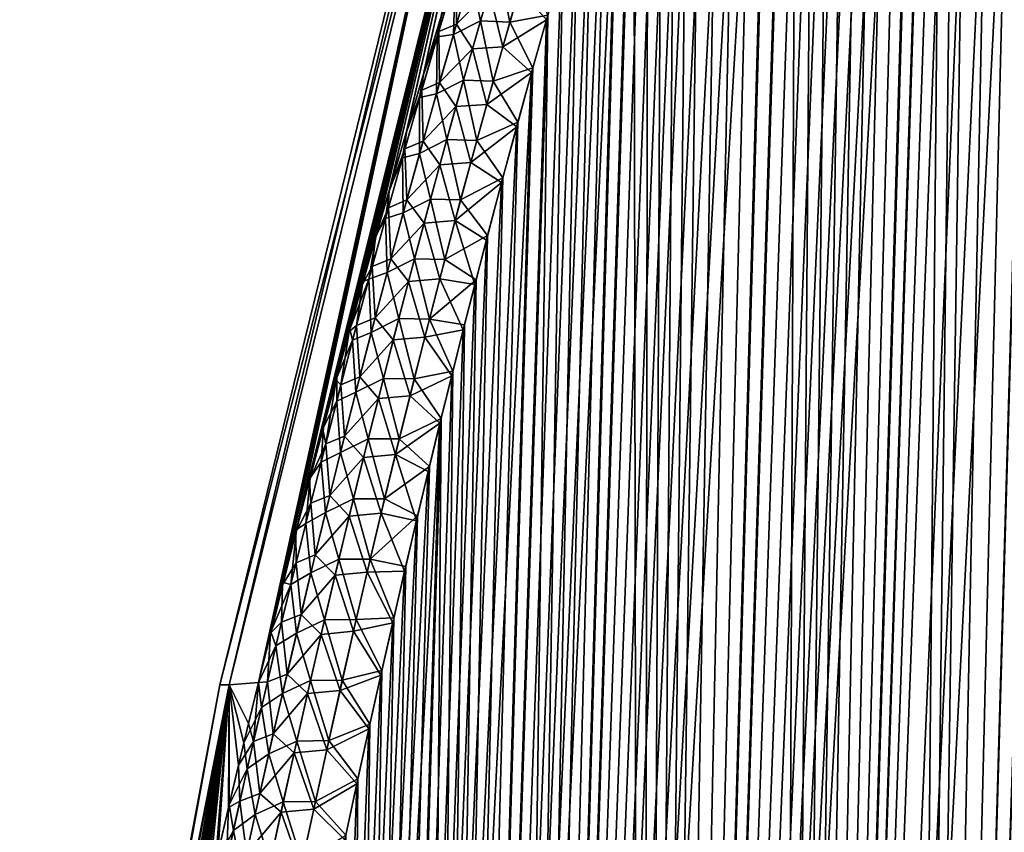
# Model space of a CAD drawing. Header units: metres. Extents: x -109 to 109, y -505 to 40.
# Tile 234 of 331: x 52.97 to 59.31, y -80.83 to -75.61. Entities that reach past the tile are written whole.
import ezdxf

# ---------------------------------------------------------------- set-up
doc = ezdxf.new("R2010")
doc.units = ezdxf.units.M
doc.layers.add('solid_K244224000C74', color=7, linetype='CONTINUOUS')

msp = doc.modelspace()

# ---------------------------------------------------------------- linework, layer by layer
at = {"layer": 'solid_K244224000C74'}
for points in [[(58.619736, -102.819321, -9.522743), (60.018959, -68.180748, -9.500344), (60.143055, -68.193947, -9.719368)], [(58.619736, -102.819321, -9.522743), (59.890728, -68.197083, -9.283277), (60.018959, -68.180748, -9.500344)], [(58.619736, -102.819321, -9.522743), (60.143055, -68.193947, -9.719368), (60.265053, -68.23732, -9.944122)], [(58.619736, -102.819321, -9.522743), (59.756123, -68.243668, -9.064617), (59.890728, -68.197083, -9.283277)], [(59.312313, -102.819366, -10.722225), (58.619736, -102.819321, -9.522743), (60.265053, -68.23732, -9.944122)], [(58.619736, -102.819321, -9.522743), (59.612644, -68.323792, -8.841026), (59.756123, -68.243668, -9.064617)], [(58.619946, -102.819336, 9.523075), (59.76144, -68.241394, 9.073096), (59.617813, -68.320358, 8.84892)], [(58.619946, -102.819336, 9.523075), (59.312447, -102.819359, 10.722473), (59.76144, -68.241394, 9.073096)], [(57.838432, -102.718796, -8.376284), (59.457928, -68.442955, -8.609971), (59.612644, -68.323792, -8.841026)], [(58.619736, -102.819321, -9.522743), (57.838432, -102.718796, -8.376284), (59.612644, -68.323792, -8.841026)], [(58.619946, -102.819336, 9.523075), (59.617813, -68.320358, 8.84892), (59.463596, -68.437996, 8.618258)], [(57.838432, -102.718796, -8.376284), (59.291389, -68.605797, -8.371897), (59.457928, -68.442955, -8.609971)], [(58.619946, -102.819336, 9.523075), (59.463596, -68.437996, 8.618258), (59.297844, -68.598885, 8.380928)], [(57.838432, -102.718796, -8.376284), (59.11314, -68.816261, -8.128226), (59.291389, -68.605797, -8.371897)], [(58.619946, -102.819336, 9.523075), (59.297844, -68.598885, 8.380928), (59.120228, -68.807144, 8.137704)], [(57.838432, -102.718796, -8.376284), (59.020046, -68.940262, -8.005233), (59.11314, -68.816261, -8.128226)], [(58.619946, -102.819336, 9.523075), (59.120228, -68.807144, 8.137704), (59.027279, -68.930305, 8.01469)], [(57.838432, -102.718796, -8.376284), (58.924355, -69.076996, -7.881667), (59.020046, -68.940262, -8.005233)], [(58.619946, -102.819336, 9.523075), (59.027279, -68.930305, 8.01469), (58.931675, -69.066254, 7.891024)], [(57.838432, -102.718796, -8.376284), (58.826347, -69.227135, -7.75803), (58.924355, -69.076996, -7.881667)], [(57.838631, -102.718834, 8.376556), (58.931675, -69.066254, 7.891024), (58.833794, -69.215469, 7.767331)], [(57.838631, -102.718834, 8.376556), (58.619946, -102.819336, 9.523075), (58.931675, -69.066254, 7.891024)], [(56.968903, -102.51619, -7.285695), (58.725903, -69.390419, -7.634208), (58.826347, -69.227135, -7.75803)], [(57.838432, -102.718796, -8.376284), (56.968903, -102.51619, -7.285695), (58.826347, -69.227135, -7.75803)], [(57.838631, -102.718834, 8.376556), (58.833794, -69.215469, 7.767331), (58.733505, -69.377724, 7.643482)], [(56.968903, -102.51619, -7.285695), (58.623173, -69.567383, -7.510493), (58.725903, -69.390419, -7.634208)], [(57.838631, -102.718834, 8.376556), (58.733505, -69.377724, 7.643482), (58.630928, -69.553642, 7.519729)], [(57.838631, -102.718834, 8.376556), (58.630928, -69.553642, 7.519729), (58.526138, -69.743515, 7.396248)], [(56.968903, -102.51619, -7.285695), (58.518253, -69.758247, -7.387075), (58.623173, -69.567383, -7.510493)], [(57.838631, -102.718834, 8.376556), (58.526138, -69.743515, 7.396248), (58.419086, -69.947258, 7.273009)], [(56.968903, -102.51619, -7.285695), (58.411087, -69.962967, -7.263917), (58.518253, -69.758247, -7.387075)], [(56.968903, -102.51619, -7.285695), (58.301769, -70.182274, -7.141235), (58.411087, -69.962967, -7.263917)], [(57.838631, -102.718834, 8.376556), (58.419086, -69.947258, 7.273009), (58.309875, -70.165627, 7.150231)], [(56.968903, -102.51619, -7.285695), (58.190296, -70.41597, -7.019042), (58.301769, -70.182274, -7.141235)], [(57.838631, -102.718834, 8.376556), (58.309875, -70.165627, 7.150231), (58.19849, -70.398438, 7.027929)], [(56.968903, -102.51619, -7.285695), (58.076664, -70.664543, -6.897407), (58.190296, -70.41597, -7.019042)], [(57.838631, -102.718834, 8.376556), (58.19849, -70.398438, 7.027929), (58.084938, -70.646133, 6.906168)], [(56.968903, -102.51619, -7.285695), (57.960922, -70.928665, -6.776448), (58.076664, -70.664543, -6.897407)], [(57.838631, -102.718834, 8.376556), (58.084938, -70.646133, 6.906168), (57.969257, -70.90937, 6.785068)], [(56.968903, -102.51619, -7.285695), (57.84304, -71.208015, -6.656155), (57.960922, -70.928665, -6.776448)], [(56.969036, -102.516228, 7.285848), (57.969257, -70.90937, 6.785068), (57.851421, -71.187828, 6.664617)], [(56.969036, -102.516228, 7.285848), (57.838631, -102.718834, 8.376556), (57.969257, -70.90937, 6.785068)], [(56.011192, -102.20826, -6.254889), (57.72303, -71.503578, -6.53662), (57.84304, -71.208015, -6.656155)], [(56.968903, -102.51619, -7.285695), (56.011192, -102.20826, -6.254889), (57.84304, -71.208015, -6.656155)], [(56.969036, -102.516228, 7.285848), (57.851421, -71.187828, 6.664617), (57.731449, -71.482506, 6.544915)], [(56.011192, -102.20826, -6.254889), (57.600891, -71.815559, -6.417885), (57.72303, -71.503578, -6.53662)], [(56.969036, -102.516228, 7.285848), (57.731449, -71.482506, 6.544915), (57.609341, -71.793617, 6.426009)], [(56.011192, -102.20826, -6.254889), (57.476616, -72.144058, -6.299978), (57.600891, -71.815559, -6.417885)], [(56.969036, -102.516228, 7.285848), (57.609341, -71.793617, 6.426009), (57.485092, -72.121246, 6.307924)], [(56.011192, -102.20826, -6.254889), (57.35022, -72.490303, -6.183001), (57.476616, -72.144058, -6.299978)], [(56.969036, -102.516228, 7.285848), (57.485092, -72.121246, 6.307924), (57.358707, -72.46666, 6.190765)], [(56.969036, -102.516228, 7.285848), (57.358707, -72.46666, 6.190765), (57.273266, -72.706558, 6.113168)], [(56.011192, -102.20826, -6.254889), (57.264771, -72.730751, -6.105526), (57.35022, -72.490303, -6.183001)], [(56.011192, -102.20826, -6.254889), (57.178375, -72.979095, -6.028484), (57.264771, -72.730751, -6.105526)], [(56.969036, -102.516228, 7.285848), (57.273266, -72.706558, 6.113168), (57.186874, -72.954361, 6.036001)], [(56.011192, -102.20826, -6.254889), (57.091045, -73.235809, -5.951913), (57.178375, -72.979095, -6.028484)], [(56.969036, -102.516228, 7.285848), (57.186874, -72.954361, 6.036001), (57.099541, -73.210548, 5.959302)], [(55.990112, -73.114449, -1.647851), (54.318378, -79.883408, -1.653345), (54.256847, -79.883408)], [(55.990112, -73.114449, -1.647851), (54.256847, -79.883408), (55.924019, -73.114449)], [(54.318382, -79.883408, 1.653362), (55.924019, -73.114449), (54.256847, -79.883408)], [(55.990112, -73.114449, -1.647851), (54.50539, -79.868813, -3.294547), (54.318378, -79.883408, -1.653345)], [(54.318382, -79.883408, 1.653362), (55.990116, -73.114449, 1.6479), (55.924019, -73.114449)], [(54.318382, -79.883408, 1.653362), (54.505413, -79.868721, 3.294563), (55.990116, -73.114449, 1.6479)], [(56.187958, -73.114449, -3.285115), (54.583313, -79.55204, -3.347155), (54.50539, -79.868813, -3.294547)], [(55.990112, -73.114449, -1.647851), (56.187958, -73.114449, -3.285115), (54.50539, -79.868813, -3.294547)], [(54.505413, -79.868721, 3.294563), (54.585346, -79.543861, 3.348536), (55.990116, -73.114449, 1.6479)], [(56.187958, -73.114449, -3.285115), (54.661083, -79.241089, -3.400379), (54.583313, -79.55204, -3.347155)], [(54.585346, -79.543861, 3.348536), (54.665112, -79.225121, 3.403158), (55.990116, -73.114449, 1.6479)], [(56.187958, -73.114449, -3.285115), (54.74749, -78.901451, -3.460288), (54.661083, -79.241089, -3.400379)], [(54.665112, -79.225121, 3.403158), (54.751602, -78.885437, 3.46317), (55.990116, -73.114449, 1.6479)], [(56.187958, -73.114449, -3.285115), (54.833725, -78.568398, -3.520834), (54.74749, -78.901451, -3.460288)], [(54.751602, -78.885437, 3.46317), (56.187977, -73.114449, 3.285214), (55.990116, -73.114449, 1.6479)], [(54.751602, -78.885437, 3.46317), (54.837925, -78.552345, 3.523819), (56.187977, -73.114449, 3.285214)], [(56.187958, -73.114449, -3.285115), (54.919628, -78.242531, -3.582153), (54.833725, -78.568398, -3.520834)], [(54.837925, -78.552345, 3.523819), (54.923908, -78.22644, 3.585243), (56.187977, -73.114449, 3.285214)], [(56.187958, -73.114449, -3.285115), (55.00515, -77.923828, -3.644242), (54.919628, -78.242531, -3.582153)], [(54.923908, -78.22644, 3.585243), (55.009514, -77.907715, 3.647438), (56.187977, -73.114449, 3.285214)], [(56.187958, -73.114449, -3.285115), (55.090309, -77.611969, -3.707031), (55.00515, -77.923828, -3.644242)], [(55.009514, -77.907715, 3.647438), (55.094753, -77.595848, 3.710334), (56.187977, -73.114449, 3.285214)], [(56.187958, -73.114449, -3.285115), (55.175125, -77.306648, -3.770451), (55.090309, -77.611969, -3.707031)], [(55.094753, -77.595848, 3.710334), (55.179646, -77.29052, 3.77386), (56.187977, -73.114449, 3.285214)], [(56.187958, -73.114449, -3.285115), (55.259617, -77.007538, -3.834431), (55.175125, -77.306648, -3.770451)], [(55.179646, -77.29052, 3.77386), (55.264214, -76.991417, 3.837947), (56.187977, -73.114449, 3.285214)], [(56.187958, -73.114449, -3.285115), (55.3438, -76.714401, -3.898923), (55.259617, -77.007538, -3.834431)], [(55.264214, -76.991417, 3.837947), (55.348469, -76.698296, 3.902545), (56.187977, -73.114449, 3.285214)], [(56.187958, -73.114449, -3.285115), (55.45533, -76.333664, -3.985934), (55.3438, -76.714401, -3.898923)], [(55.348469, -76.698296, 3.902545), (55.460094, -76.317596, 3.989698), (56.187977, -73.114449, 3.285214)], [(56.187958, -73.114449, -3.285115), (55.56601, -75.964241, -4.074049), (55.45533, -76.333664, -3.985934)], [(55.460094, -76.317596, 3.989698), (55.570866, -75.948235, 4.077955), (56.187977, -73.114449, 3.285214)], [(56.187958, -73.114449, -3.285115), (55.675884, -75.605515, -4.163102), (55.56601, -75.964241, -4.074049)], [(55.570866, -75.948235, 4.077955), (55.680824, -75.589577, 4.16715), (56.187977, -73.114449, 3.285214)], [(56.011192, -102.20826, -6.254889), (57.002785, -73.501213, -5.875841), (57.091045, -73.235809, -5.951913)], [(56.969036, -102.516228, 7.285848), (57.099541, -73.210548, 5.959302), (57.011272, -73.475449, 5.883099)], [(56.969036, -102.516228, 7.285848), (57.011272, -73.475449, 5.883099), (56.922058, -73.748535, 5.80736)], [(56.011192, -102.20826, -6.254889), (56.913582, -73.774803, -5.800235), (57.002785, -73.501213, -5.875841)], [(56.011192, -102.20826, -6.254889), (56.823448, -74.056953, -5.725134), (56.913582, -73.774803, -5.800235)], [(56.011257, -102.208282, 6.254954), (56.922058, -73.748535, 5.80736), (56.831905, -74.030197, 5.732124)], [(56.011257, -102.208282, 6.254954), (56.969036, -102.516228, 7.285848), (56.922058, -73.748535, 5.80736)], [(55.499153, -102.013214, -5.76339), (56.732403, -74.348221, -5.650591), (56.823448, -74.056953, -5.725134)], [(56.011192, -102.20826, -6.254889), (55.499153, -102.013214, -5.76339), (56.823448, -74.056953, -5.725134)], [(56.011257, -102.208282, 6.254954), (56.831905, -74.030197, 5.732124), (56.740837, -74.320992, 5.657441)], [(55.499153, -102.013214, -5.76339), (56.640465, -74.648949, -5.576636), (56.732403, -74.348221, -5.650591)], [(56.011257, -102.208282, 6.254954), (56.740837, -74.320992, 5.657441), (56.648865, -74.621262, 5.583342)], [(56.011257, -102.208282, 6.254954), (56.648865, -74.621262, 5.583342), (56.555958, -74.93042, 5.509779)], [(55.499153, -102.013214, -5.76339), (56.5476, -74.958549, -5.503222), (56.640465, -74.648949, -5.576636)], [(56.011257, -102.208282, 6.254954), (56.555958, -74.93042, 5.509779), (56.462151, -75.24894, 5.436807)], [(55.499153, -102.013214, -5.76339), (56.453838, -75.277489, -5.430403), (56.5476, -74.958549, -5.503222)], [(55.89167, -75.258858, -4.610921), (55.780487, -75.634026, -4.534839), (55.779087, -75.306801, -4.285525)], [(55.89167, -75.258858, -4.610921), (55.990288, -75.420845, -4.876848), (55.780487, -75.634026, -4.534839)], [(55.93409, -75.612991, 4.837088), (56.045513, -75.233154, 4.916013), (55.872719, -75.321968, 4.597705)], [(56.123508, -75.622589, 5.110327), (56.045513, -75.233154, 4.916013), (55.93409, -75.612991, 4.837088)], [(56.011257, -102.208282, 6.254954), (56.462151, -75.24894, 5.436807), (56.367477, -75.577469, 5.364494)], [(56.123508, -75.622589, 5.110327), (56.233208, -75.244568, 5.190862), (56.045513, -75.233154, 4.916013)], [(56.123508, -75.622589, 5.110327), (56.367477, -75.577469, 5.364494), (56.233208, -75.244568, 5.190862)], [(55.499153, -102.013214, -5.76339), (56.359222, -75.606422, -5.358247), (56.453838, -75.277489, -5.430403)], [(55.779087, -75.306801, -4.285525), (55.666584, -75.682663, -4.210938), (55.675884, -75.605515, -4.163102)], [(55.780487, -75.634026, -4.534839), (55.666584, -75.682663, -4.210938), (55.779087, -75.306801, -4.285525)], [(55.760479, -75.702187, 4.52116), (55.872719, -75.321968, 4.597705), (55.772243, -75.329437, 4.280934)], [(55.93409, -75.612991, 4.837088), (55.872719, -75.321968, 4.597705), (55.760479, -75.702187, 4.52116)], [(56.185318, -75.409309, -5.155612), (56.453838, -75.277489, -5.430403), (56.359222, -75.606422, -5.358247)], [(55.656441, -75.716934, 4.204254), (55.772243, -75.329437, 4.280934), (55.680824, -75.589577, 4.16715)], [(55.760479, -75.702187, 4.52116), (55.772243, -75.329437, 4.280934), (55.656441, -75.716934, 4.204254)], [(55.780487, -75.634026, -4.534839), (55.990288, -75.420845, -4.876848), (55.882492, -75.792534, -4.801265)], [(56.078949, -75.779556, -5.078209), (55.882492, -75.792534, -4.801265), (55.990288, -75.420845, -4.876848)], [(56.185318, -75.409309, -5.155612), (56.078949, -75.779556, -5.078209), (55.990288, -75.420845, -4.876848)], [(56.185318, -75.409309, -5.155612), (56.359222, -75.606422, -5.358247), (56.078949, -75.779556, -5.078209)], [(55.499195, -102.013229, 5.763428), (56.367477, -75.577469, 5.364494), (56.271961, -75.916359, 5.292876)], [(55.499195, -102.013229, 5.763428), (56.011257, -102.208282, 6.254954), (56.367477, -75.577469, 5.364494)], [(56.123508, -75.622589, 5.110327), (56.271961, -75.916359, 5.292876), (56.367477, -75.577469, 5.364494)], [(55.499153, -102.013214, -5.76339), (56.263767, -75.945686, -5.286789), (56.359222, -75.606422, -5.358247)], [(55.666584, -75.682663, -4.210938), (55.56601, -75.964241, -4.074049), (55.675884, -75.605515, -4.163102)], [(55.656441, -75.716934, 4.204254), (55.680824, -75.589577, 4.16715), (55.570866, -75.948235, 4.077955)], [(55.780487, -75.634026, -4.534839), (55.671524, -76.010185, -4.461785), (55.666584, -75.682663, -4.210938)], [(55.780487, -75.634026, -4.534839), (55.882492, -75.792534, -4.801265), (55.671524, -76.010185, -4.461785)], [(55.824879, -75.994019, 4.761311), (55.93409, -75.612991, 4.837088), (55.760479, -75.702187, 4.52116)], [(56.015945, -76.001968, 5.032966), (55.93409, -75.612991, 4.837088), (55.824879, -75.994019, 4.761311)], [(56.015945, -76.001968, 5.032966), (56.123508, -75.622589, 5.110327), (55.93409, -75.612991, 4.837088)], [(56.015945, -76.001968, 5.032966), (56.271961, -75.916359, 5.292876), (56.123508, -75.622589, 5.110327)], [(56.078949, -75.779556, -5.078209), (56.359222, -75.606422, -5.358247), (56.263767, -75.945686, -5.286789)], [(55.666584, -75.682663, -4.210938), (55.556339, -76.059372, -4.139328), (55.56601, -75.964241, -4.074049)], [(55.671524, -76.010185, -4.461785), (55.556339, -76.059372, -4.139328), (55.666584, -75.682663, -4.210938)], [(55.650494, -76.083405, 4.447686), (55.760479, -75.702187, 4.52116), (55.656441, -75.716934, 4.204254)], [(55.824879, -75.994019, 4.761311), (55.760479, -75.702187, 4.52116), (55.650494, -76.083405, 4.447686)], [(55.543034, -76.105324, 4.130729), (55.656441, -75.716934, 4.204254), (55.570866, -75.948235, 4.077955)], [(55.650494, -76.083405, 4.447686), (55.656441, -75.716934, 4.204254), (55.543034, -76.105324, 4.130729)], [(55.671524, -76.010185, -4.461785), (55.882492, -75.792534, -4.801265), (55.776779, -76.165314, -4.728618)], [(55.974606, -76.15107, -5.003786), (55.776779, -76.165314, -4.728618), (55.882492, -75.792534, -4.801265)], [(56.078949, -75.779556, -5.078209), (55.974606, -76.15107, -5.003786), (55.882492, -75.792534, -4.801265)], [(56.078949, -75.779556, -5.078209), (56.263767, -75.945686, -5.286789), (55.974606, -76.15107, -5.003786)], [(54.965187, -101.790199, -5.28903), (56.167431, -76.294632, -5.215962), (56.263767, -75.945686, -5.286789)], [(55.499153, -102.013214, -5.76339), (54.965187, -101.790199, -5.28903), (56.263767, -75.945686, -5.286789)], [(55.543034, -76.105324, 4.130729), (55.570866, -75.948235, 4.077955), (55.460094, -76.317596, 3.989698)], [(55.499195, -102.013229, 5.763428), (56.271961, -75.916359, 5.292876), (56.175556, -76.264938, 5.221884)], [(55.974606, -76.15107, -5.003786), (56.263767, -75.945686, -5.286789), (56.167431, -76.294632, -5.215962)], [(56.015945, -76.001968, 5.032966), (56.175556, -76.264938, 5.221884), (56.271961, -75.916359, 5.292876)], [(55.556339, -76.059372, -4.139328), (55.45533, -76.333664, -3.985934), (55.56601, -75.964241, -4.074049)], [(55.671524, -76.010185, -4.461785), (55.56469, -76.387276, -4.391588), (55.556339, -76.059372, -4.139328)], [(55.671524, -76.010185, -4.461785), (55.776779, -76.165314, -4.728618), (55.56469, -76.387276, -4.391588)], [(55.717812, -76.376152, 4.688529), (55.824879, -75.994019, 4.761311), (55.650494, -76.083405, 4.447686)], [(55.910454, -76.382607, 4.958619), (55.824879, -75.994019, 4.761311), (55.717812, -76.376152, 4.688529)], [(55.910454, -76.382607, 4.958619), (56.015945, -76.001968, 5.032966), (55.824879, -75.994019, 4.761311)], [(55.910454, -76.382607, 4.958619), (56.175556, -76.264938, 5.221884), (56.015945, -76.001968, 5.032966)], [(55.556339, -76.059372, -4.139328), (55.448273, -76.436882, -4.070537), (55.45533, -76.333664, -3.985934)], [(55.56469, -76.387276, -4.391588), (55.448273, -76.436882, -4.070537), (55.556339, -76.059372, -4.139328)], [(55.542694, -76.465569, 4.377132), (55.650494, -76.083405, 4.447686), (55.543034, -76.105324, 4.130729)], [(55.717812, -76.376152, 4.688529), (55.650494, -76.083405, 4.447686), (55.542694, -76.465569, 4.377132)], [(55.431946, -76.494568, 4.060198), (55.543034, -76.105324, 4.130729), (55.460094, -76.317596, 3.989698)], [(55.542694, -76.465569, 4.377132), (55.543034, -76.105324, 4.130729), (55.431946, -76.494568, 4.060198)], [(55.974606, -76.15107, -5.003786), (55.872211, -76.52375, -4.932177), (55.776779, -76.165314, -4.728618)], [(55.974606, -76.15107, -5.003786), (56.167431, -76.294632, -5.215962), (55.872211, -76.52375, -4.932177)], [(55.56469, -76.387276, -4.391588), (55.776779, -76.165314, -4.728618), (55.67308, -76.539108, -4.65875)], [(55.872211, -76.52375, -4.932177), (55.67308, -76.539108, -4.65875), (55.776779, -76.165314, -4.728618)], [(55.499195, -102.013229, 5.763428), (56.175556, -76.264938, 5.221884), (56.078312, -76.623795, 5.151593)], [(55.910454, -76.382607, 4.958619), (56.078312, -76.623795, 5.151593), (56.175556, -76.264938, 5.221884)], [(54.965187, -101.790199, -5.28903), (56.070271, -76.653824, -5.145841), (56.167431, -76.294632, -5.215962)], [(55.448273, -76.436882, -4.070537), (55.3438, -76.714401, -3.898923), (55.45533, -76.333664, -3.985934)], [(55.431946, -76.494568, 4.060198), (55.460094, -76.317596, 3.989698), (55.348469, -76.698296, 3.902545)], [(55.872211, -76.52375, -4.932177), (56.167431, -76.294632, -5.215962), (56.070271, -76.653824, -5.145841)], [(55.56469, -76.387276, -4.391588), (55.459923, -76.765236, -4.324114), (55.448273, -76.436882, -4.070537)], [(55.56469, -76.387276, -4.391588), (55.67308, -76.539108, -4.65875), (55.459923, -76.765236, -4.324114)], [(55.612831, -76.759323, 4.618595), (55.717812, -76.376152, 4.688529), (55.542694, -76.465569, 4.377132)], [(55.806973, -76.764435, 4.887144), (55.717812, -76.376152, 4.688529), (55.612831, -76.759323, 4.618595)], [(55.806973, -76.764435, 4.887144), (55.910454, -76.382607, 4.958619), (55.717812, -76.376152, 4.688529)], [(55.806973, -76.764435, 4.887144), (56.078312, -76.623795, 5.151593), (55.910454, -76.382607, 4.958619)], [(55.448273, -76.436882, -4.070537), (55.342323, -76.815147, -4.004433), (55.3438, -76.714401, -3.898923)], [(55.459923, -76.765236, -4.324114), (55.342323, -76.815147, -4.004433), (55.448273, -76.436882, -4.070537)], [(55.437008, -76.848625, 4.30935), (55.542694, -76.465569, 4.377132), (55.431946, -76.494568, 4.060198)], [(55.612831, -76.759323, 4.618595), (55.542694, -76.465569, 4.377132), (55.437008, -76.848625, 4.30935)], [(55.323097, -76.884605, 3.992501), (55.431946, -76.494568, 4.060198), (55.348469, -76.698296, 3.902545)], [(55.437008, -76.848625, 4.30935), (55.431946, -76.494568, 4.060198), (55.323097, -76.884605, 3.992501)], [(55.872211, -76.52375, -4.932177), (55.771713, -76.897537, -4.863255), (55.67308, -76.539108, -4.65875)], [(55.872211, -76.52375, -4.932177), (56.070271, -76.653824, -5.145841), (55.771713, -76.897537, -4.863255)], [(55.459923, -76.765236, -4.324114), (55.67308, -76.539108, -4.65875), (55.571339, -76.913872, -4.591535)], [(55.771713, -76.897537, -4.863255), (55.571339, -76.913872, -4.591535), (55.67308, -76.539108, -4.65875)], [(54.965187, -101.790199, -5.28903), (55.97234, -77.02401, -5.076514), (56.070271, -76.653824, -5.145841)], [(55.499195, -102.013229, 5.763428), (56.078312, -76.623795, 5.151593), (55.980293, -76.993675, 5.082095)], [(55.771713, -76.897537, -4.863255), (56.070271, -76.653824, -5.145841), (55.97234, -77.02401, -5.076514)], [(55.806973, -76.764435, 4.887144), (55.980293, -76.993675, 5.082095), (56.078312, -76.623795, 5.151593)], [(55.342323, -76.815147, -4.004433), (55.259617, -77.007538, -3.834431), (55.3438, -76.714401, -3.898923)], [(55.323097, -76.884605, 3.992501), (55.348469, -76.698296, 3.902545), (55.264214, -76.991417, 3.837947)], [(55.459923, -76.765236, -4.324114), (55.35717, -77.14402, -4.259234), (55.342323, -76.815147, -4.004433)], [(55.459923, -76.765236, -4.324114), (55.571339, -76.913872, -4.591535), (55.35717, -77.14402, -4.259234)], [(55.509865, -77.143471, 4.551363), (55.612831, -76.759323, 4.618595), (55.437008, -76.848625, 4.30935)], [(55.705444, -77.147362, 4.818399), (55.612831, -76.759323, 4.618595), (55.509865, -77.143471, 4.551363)], [(55.705444, -77.147362, 4.818399), (55.806973, -76.764435, 4.887144), (55.612831, -76.759323, 4.618595)], [(55.705444, -77.147362, 4.818399), (55.980293, -76.993675, 5.082095), (55.806973, -76.764435, 4.887144)], [(55.342323, -76.815147, -4.004433), (55.238422, -77.194138, -3.940886), (55.259617, -77.007538, -3.834431)], [(55.35717, -77.14402, -4.259234), (55.238422, -77.194138, -3.940886), (55.342323, -76.815147, -4.004433)], [(55.333366, -77.232513, 4.244193), (55.437008, -76.848625, 4.30935), (55.323097, -76.884605, 3.992501)], [(55.509865, -77.143471, 4.551363), (55.437008, -76.848625, 4.30935), (55.333366, -77.232513, 4.244193)], [(55.216404, -77.275398, 3.927482), (55.323097, -76.884605, 3.992501), (55.264214, -76.991417, 3.837947)], [(55.333366, -77.232513, 4.244193), (55.323097, -76.884605, 3.992501), (55.216404, -77.275398, 3.927482)], [(55.771713, -76.897537, -4.863255), (55.673065, -77.272346, -4.7969), (55.571339, -76.913872, -4.591535)], [(55.771713, -76.897537, -4.863255), (55.898422, -77.309166, -5.025076), (55.673065, -77.272346, -4.7969)], [(55.771713, -76.897537, -4.863255), (55.97234, -77.02401, -5.076514), (55.898422, -77.309166, -5.025076)], [(55.35717, -77.14402, -4.259234), (55.571339, -76.913872, -4.591535), (55.4715, -77.289536, -4.526851)], [(55.673065, -77.272346, -4.7969), (55.4715, -77.289536, -4.526851), (55.571339, -76.913872, -4.591535)], [(54.965187, -101.790199, -5.28903), (55.898422, -77.309166, -5.025076), (55.97234, -77.02401, -5.076514)], [(55.238422, -77.194138, -3.940886), (55.175125, -77.306648, -3.770451), (55.259617, -77.007538, -3.834431)], [(55.216404, -77.275398, 3.927482), (55.264214, -76.991417, 3.837947), (55.179646, -77.29052, 3.77386)], [(55.499195, -102.013229, 5.763428), (55.980293, -76.993675, 5.082095), (55.9063, -77.278625, 5.030526)], [(55.705444, -77.147362, 4.818399), (55.9063, -77.278625, 5.030526), (55.980293, -76.993675, 5.082095)], [(55.35717, -77.14402, -4.259234), (55.256367, -77.523575, -4.196821), (55.238422, -77.194138, -3.940886)], [(55.35717, -77.14402, -4.259234), (55.4715, -77.289536, -4.526851), (55.256367, -77.523575, -4.196821)], [(55.408848, -77.528519, 4.486689), (55.509865, -77.143471, 4.551363), (55.333366, -77.232513, 4.244193)], [(55.605812, -77.531319, 4.752244), (55.509865, -77.143471, 4.551363), (55.408848, -77.528519, 4.486689)], [(55.605812, -77.531319, 4.752244), (55.705444, -77.147362, 4.818399), (55.509865, -77.143471, 4.551363)], [(55.605812, -77.531319, 4.752244), (55.9063, -77.278625, 5.030526), (55.705444, -77.147362, 4.818399)], [(55.238422, -77.194138, -3.940886), (55.136509, -77.573792, -3.879763), (55.175125, -77.306648, -3.770451)], [(55.256367, -77.523575, -4.196821), (55.136509, -77.573792, -3.879763), (55.238422, -77.194138, -3.940886)], [(55.216404, -77.275398, 3.927482), (55.179646, -77.29052, 3.77386), (55.094753, -77.595848, 3.710334)], [(55.111801, -77.666893, 3.865002), (55.216404, -77.275398, 3.927482), (55.094753, -77.595848, 3.710334)], [(55.231705, -77.61718, 4.181522), (55.216404, -77.275398, 3.927482), (55.111801, -77.666893, 3.865002)], [(55.231705, -77.61718, 4.181522), (55.333366, -77.232513, 4.244193), (55.216404, -77.275398, 3.927482)], [(55.408848, -77.528519, 4.486689), (55.333366, -77.232513, 4.244193), (55.231705, -77.61718, 4.181522)], [(55.256367, -77.523575, -4.196821), (55.4715, -77.289536, -4.526851), (55.373508, -77.666046, -4.464575)], [(55.576221, -77.648132, -4.732992), (55.373508, -77.666046, -4.464575), (55.4715, -77.289536, -4.526851)], [(55.673065, -77.272346, -4.7969), (55.576221, -77.648132, -4.732992), (55.4715, -77.289536, -4.526851)], [(55.499195, -102.013229, 5.763428), (55.9063, -77.278625, 5.030526), (55.831844, -77.569496, 4.979365)], [(55.673065, -77.272346, -4.7969), (55.824043, -77.600235, -4.974047), (55.576221, -77.648132, -4.732992)], [(55.605812, -77.531319, 4.752244), (55.831844, -77.569496, 4.979365), (55.9063, -77.278625, 5.030526)], [(55.673065, -77.272346, -4.7969), (55.898422, -77.309166, -5.025076), (55.824043, -77.600235, -4.974047)], [(54.965187, -101.790199, -5.28903), (55.824043, -77.600235, -4.974047), (55.898422, -77.309166, -5.025076)], [(55.136509, -77.573792, -3.879763), (55.090309, -77.611969, -3.707031), (55.175125, -77.306648, -3.770451)], [(55.256367, -77.523575, -4.196821), (55.157455, -77.90387, -4.136748), (55.136509, -77.573792, -3.879763)], [(55.256367, -77.523575, -4.196821), (55.373508, -77.666046, -4.464575), (55.157455, -77.90387, -4.136748)], [(55.309734, -77.914413, 4.424456), (55.408848, -77.528519, 4.486689), (55.231705, -77.61718, 4.181522)], [(55.508018, -77.916237, 4.688553), (55.408848, -77.528519, 4.486689), (55.309734, -77.914413, 4.424456)], [(55.508018, -77.916237, 4.688553), (55.605812, -77.531319, 4.752244), (55.408848, -77.528519, 4.486689)], [(55.508018, -77.916237, 4.688553), (55.75695, -77.866501, 4.928641), (55.605812, -77.531319, 4.752244)], [(55.605812, -77.531319, 4.752244), (55.75695, -77.866501, 4.928641), (55.831844, -77.569496, 4.979365)], [(54.965187, -101.790199, -5.28903), (55.749233, -77.897423, -4.923458), (55.824043, -77.600235, -4.974047)], [(55.111801, -77.666893, 3.865002), (55.094753, -77.595848, 3.710334), (55.009514, -77.907715, 3.647438)], [(55.136509, -77.573792, -3.879763), (55.036526, -77.954094, -3.820944), (55.090309, -77.611969, -3.707031)], [(55.157455, -77.90387, -4.136748), (55.036526, -77.954094, -3.820944), (55.136509, -77.573792, -3.879763)], [(55.499195, -102.013229, 5.763428), (55.831844, -77.569496, 4.979365), (55.75695, -77.866501, 4.928641)], [(55.576221, -77.648132, -4.732992), (55.824043, -77.600235, -4.974047), (55.749233, -77.897423, -4.923458)], [(55.036526, -77.954094, -3.820944), (55.00515, -77.923828, -3.644242), (55.090309, -77.611969, -3.707031)], [(55.009239, -78.059059, 3.804955), (55.111801, -77.666893, 3.865002), (55.009514, -77.907715, 3.647438)], [(55.131973, -78.002586, 4.121233), (55.111801, -77.666893, 3.865002), (55.009239, -78.059059, 3.804955)], [(55.131973, -78.002586, 4.121233), (55.231705, -77.61718, 4.181522), (55.111801, -77.666893, 3.865002)], [(55.309734, -77.914413, 4.424456), (55.231705, -77.61718, 4.181522), (55.131973, -78.002586, 4.121233)], [(55.157455, -77.90387, -4.136748), (55.373508, -77.666046, -4.464575), (55.277317, -78.043358, -4.404588)], [(55.481125, -78.024811, -4.671412), (55.277317, -78.043358, -4.404588), (55.373508, -77.666046, -4.464575)], [(55.576221, -77.648132, -4.732992), (55.481125, -78.024811, -4.671412), (55.373508, -77.666046, -4.464575)], [(55.576221, -77.648132, -4.732992), (55.749233, -77.897423, -4.923458), (55.481125, -78.024811, -4.671412)], [(54.938419, -78.334991, -3.764333), (54.919628, -78.242531, -3.582153), (55.00515, -77.923828, -3.644242)], [(55.009239, -78.059059, 3.804955), (55.009514, -77.907715, 3.647438), (54.923908, -78.22644, 3.585243)], [(55.036526, -77.954094, -3.820944), (54.938419, -78.334991, -3.764333), (55.00515, -77.923828, -3.644242)], [(54.965187, -101.790199, -5.28903), (55.674034, -78.20108, -4.873359), (55.749233, -77.897423, -4.923458)], [(55.157455, -77.90387, -4.136748), (55.060383, -78.284843, -4.078913), (55.036526, -77.954094, -3.820944)], [(55.157455, -77.90387, -4.136748), (55.277317, -78.043358, -4.404588), (55.060383, -78.284843, -4.078913)], [(55.212475, -78.301117, 4.364563), (55.309734, -77.914413, 4.424456), (55.131973, -78.002586, 4.121233)], [(55.412033, -78.302055, 4.62723), (55.309734, -77.914413, 4.424456), (55.212475, -78.301117, 4.364563)], [(55.412033, -78.302055, 4.62723), (55.508018, -77.916237, 4.688553), (55.309734, -77.914413, 4.424456)], [(55.412033, -78.302055, 4.62723), (55.681664, -78.169998, 4.878407), (55.508018, -77.916237, 4.688553)], [(55.481125, -78.024811, -4.671412), (55.749233, -77.897423, -4.923458), (55.674034, -78.20108, -4.873359)], [(55.499195, -102.013229, 5.763428), (55.75695, -77.866501, 4.928641), (55.681664, -78.169998, 4.878407)], [(55.508018, -77.916237, 4.688553), (55.681664, -78.169998, 4.878407), (55.75695, -77.866501, 4.928641)], [(55.060383, -78.284843, -4.078913), (54.938419, -78.334991, -3.764333), (55.036526, -77.954094, -3.820944)], [(55.034126, -78.388695, 4.063225), (55.131973, -78.002586, 4.121233), (55.009239, -78.059059, 3.804955)], [(55.212475, -78.301117, 4.364563), (55.131973, -78.002586, 4.121233), (55.034126, -78.388695, 4.063225)], [(55.060383, -78.284843, -4.078913), (55.277317, -78.043358, -4.404588), (55.182877, -78.421417, -4.346796)], [(55.387737, -78.402336, -4.612059), (55.182877, -78.421417, -4.346796), (55.277317, -78.043358, -4.404588)], [(55.481125, -78.024811, -4.671412), (55.387737, -78.402336, -4.612059), (55.277317, -78.043358, -4.404588)], [(55.481125, -78.024811, -4.671412), (55.674034, -78.20108, -4.873359), (55.387737, -78.402336, -4.612059)], [(54.908669, -78.451866, 3.747234), (55.009239, -78.059059, 3.804955), (54.923908, -78.22644, 3.585243)], [(55.034126, -78.388695, 4.063225), (55.009239, -78.059059, 3.804955), (54.908669, -78.451866, 3.747234)], [(54.965214, -101.790215, 5.289052), (55.681664, -78.169998, 4.878407), (55.606026, -78.480354, 4.828711)], [(54.965214, -101.790215, 5.289052), (55.499195, -102.013229, 5.763428), (55.681664, -78.169998, 4.878407)], [(55.412033, -78.302055, 4.62723), (55.606026, -78.480354, 4.828711), (55.681664, -78.169998, 4.878407)], [(54.409, -101.537849, -4.832366), (55.598488, -78.511574, -4.8238), (55.674034, -78.20108, -4.873359)], [(54.965187, -101.790199, -5.28903), (54.409, -101.537849, -4.832366), (55.674034, -78.20108, -4.873359)], [(54.938419, -78.334991, -3.764333), (54.833725, -78.568398, -3.520834), (54.919628, -78.242531, -3.582153)], [(54.908669, -78.451866, 3.747234), (54.923908, -78.22644, 3.585243), (54.837925, -78.552345, 3.523819)], [(55.387737, -78.402336, -4.612059), (55.674034, -78.20108, -4.873359), (55.598488, -78.511574, -4.8238)], [(55.060383, -78.284843, -4.078913), (54.965118, -78.666481, -4.023229), (54.938419, -78.334991, -3.764333)], [(55.060383, -78.284843, -4.078913), (55.182877, -78.421417, -4.346796), (54.965118, -78.666481, -4.023229)], [(55.117035, -78.688591, 4.306915), (55.212475, -78.301117, 4.364563), (55.034126, -78.388695, 4.063225)], [(55.317814, -78.688736, 4.568177), (55.212475, -78.301117, 4.364563), (55.117035, -78.688591, 4.306915)], [(55.317814, -78.688736, 4.568177), (55.412033, -78.302055, 4.62723), (55.212475, -78.301117, 4.364563)], [(55.317814, -78.688736, 4.568177), (55.606026, -78.480354, 4.828711), (55.412033, -78.302055, 4.62723)], [(54.938419, -78.334991, -3.764333), (54.842152, -78.716476, -3.709841), (54.833725, -78.568398, -3.520834)], [(54.965118, -78.666481, -4.023229), (54.842152, -78.716476, -3.709841), (54.938419, -78.334991, -3.764333)], [(54.938122, -78.775467, 4.007401), (55.034126, -78.388695, 4.063225), (54.908669, -78.451866, 3.747234)], [(55.117035, -78.688591, 4.306915), (55.034126, -78.388695, 4.063225), (54.938122, -78.775467, 4.007401)], [(54.965118, -78.666481, -4.023229), (55.182877, -78.421417, -4.346796), (55.09016, -78.800186, -4.291114)], [(55.296032, -78.78067, -4.55485), (55.09016, -78.800186, -4.291114), (55.182877, -78.421417, -4.346796)], [(55.387737, -78.402336, -4.612059), (55.296032, -78.78067, -4.55485), (55.182877, -78.421417, -4.346796)], [(55.387737, -78.402336, -4.612059), (55.522636, -78.829239, -4.774825), (55.296032, -78.78067, -4.55485)], [(55.387737, -78.402336, -4.612059), (55.598488, -78.511574, -4.8238), (55.522636, -78.829239, -4.774825)], [(54.81004, -78.845284, 3.691735), (54.908669, -78.451866, 3.747234), (54.837925, -78.552345, 3.523819)], [(54.938122, -78.775467, 4.007401), (54.908669, -78.451866, 3.747234), (54.81004, -78.845284, 3.691735)], [(54.965214, -101.790215, 5.289052), (55.606026, -78.480354, 4.828711), (55.530075, -78.797905, 4.779597)], [(55.317814, -78.688736, 4.568177), (55.530075, -78.797905, 4.779597), (55.606026, -78.480354, 4.828711)], [(54.409, -101.537849, -4.832366), (55.522636, -78.829239, -4.774825), (55.598488, -78.511574, -4.8238)], [(54.81004, -78.845284, 3.691735), (54.837925, -78.552345, 3.523819), (54.751602, -78.885437, 3.46317)], [(54.842152, -78.716476, -3.709841), (54.74749, -78.901451, -3.460288), (54.833725, -78.568398, -3.520834)], [(54.965118, -78.666481, -4.023229), (54.87162, -79.048737, -3.969607), (54.842152, -78.716476, -3.709841)], [(54.965118, -78.666481, -4.023229), (55.09016, -78.800186, -4.291114), (54.87162, -79.048737, -3.969607)], [(54.842152, -78.716476, -3.709841), (54.747681, -79.098518, -3.65738), (54.74749, -78.901451, -3.460288)], [(54.87162, -79.048737, -3.969607), (54.747681, -79.098518, -3.65738), (54.842152, -78.716476, -3.709841)], [(55.023369, -79.076775, 4.251412), (55.117035, -78.688591, 4.306915), (54.938122, -78.775467, 4.007401)], [(55.225319, -79.076218, 4.511299), (55.117035, -78.688591, 4.306915), (55.023369, -79.076775, 4.251412)], [(55.225319, -79.076218, 4.511299), (55.317814, -78.688736, 4.568177), (55.117035, -78.688591, 4.306915)], [(55.225319, -79.076218, 4.511299), (55.530075, -78.797905, 4.779597), (55.317814, -78.688736, 4.568177)], [(54.843914, -79.162872, 3.953662), (54.938122, -78.775467, 4.007401), (54.81004, -78.845284, 3.691735)], [(55.023369, -79.076775, 4.251412), (54.938122, -78.775467, 4.007401), (54.843914, -79.162872, 3.953662)], [(54.87162, -79.048737, -3.969607), (55.09016, -78.800186, -4.291114), (54.999126, -79.179642, -4.237458)], [(54.965214, -101.790215, 5.289052), (55.530075, -78.797905, 4.779597), (55.453747, -79.122101, 4.730983)], [(55.205967, -79.159767, -4.499701), (54.999126, -79.179642, -4.237458), (55.09016, -78.800186, -4.291114)], [(55.296032, -78.78067, -4.55485), (55.205967, -79.159767, -4.499701), (55.09016, -78.800186, -4.291114)], [(55.296032, -78.78067, -4.55485), (55.446411, -79.153534, -4.72635), (55.205967, -79.159767, -4.499701)], [(55.225319, -79.076218, 4.511299), (55.453747, -79.122101, 4.730983), (55.530075, -78.797905, 4.779597)], [(55.296032, -78.78067, -4.55485), (55.522636, -78.829239, -4.774825), (55.446411, -79.153534, -4.72635)], [(54.409, -101.537849, -4.832366), (55.446411, -79.153534, -4.72635), (55.522636, -78.829239, -4.774825)], [(54.713295, -79.239273, 3.638352), (54.81004, -78.845284, 3.691735), (54.751602, -78.885437, 3.46317)], [(54.843914, -79.162872, 3.953662), (54.81004, -78.845284, 3.691735), (54.713295, -79.239273, 3.638352)], [(54.747681, -79.098518, -3.65738), (54.661083, -79.241089, -3.400379), (54.74749, -78.901451, -3.460288)], [(54.713295, -79.239273, 3.638352), (54.751602, -78.885437, 3.46317), (54.665112, -79.225121, 3.403158)], [(54.87162, -79.048737, -3.969607), (54.779842, -79.431595, -3.917962), (54.747681, -79.098518, -3.65738)], [(54.87162, -79.048737, -3.969607), (54.999126, -79.179642, -4.237458), (54.779842, -79.431595, -3.917962)], [(54.747681, -79.098518, -3.65738), (54.654968, -79.481079, -3.606862), (54.661083, -79.241089, -3.400379)], [(54.779842, -79.431595, -3.917962), (54.654968, -79.481079, -3.606862), (54.747681, -79.098518, -3.65738)], [(54.931435, -79.465645, 4.197958), (55.023369, -79.076775, 4.251412), (54.843914, -79.162872, 3.953662)], [(55.134514, -79.464462, 4.456499), (55.023369, -79.076775, 4.251412), (54.931435, -79.465645, 4.197958)], [(54.965214, -101.790215, 5.289052), (55.453747, -79.122101, 4.730983), (55.377041, -79.452934, 4.682872)], [(55.134514, -79.464462, 4.456499), (55.225319, -79.076218, 4.511299), (55.023369, -79.076775, 4.251412)], [(55.134514, -79.464462, 4.456499), (55.377041, -79.452934, 4.682872), (55.225319, -79.076218, 4.511299)], [(55.225319, -79.076218, 4.511299), (55.377041, -79.452934, 4.682872), (55.453747, -79.122101, 4.730983)], [(54.409, -101.537849, -4.832366), (55.369816, -79.484444, -4.67838), (55.446411, -79.153534, -4.72635)], [(54.751457, -79.550865, 3.901915), (54.843914, -79.162872, 3.953662), (54.713295, -79.239273, 3.638352)], [(54.931435, -79.465645, 4.197958), (54.843914, -79.162872, 3.953662), (54.751457, -79.550865, 3.901915)], [(54.779842, -79.431595, -3.917962), (54.999126, -79.179642, -4.237458), (54.909744, -79.559738, -4.185745)], [(55.117516, -79.539581, -4.446531), (54.909744, -79.559738, -4.185745), (54.999126, -79.179642, -4.237458)], [(55.205967, -79.159767, -4.499701), (55.117516, -79.539581, -4.446531), (54.999126, -79.179642, -4.237458)], [(55.205967, -79.159767, -4.499701), (55.369816, -79.484444, -4.67838), (55.117516, -79.539581, -4.446531)], [(55.205967, -79.159767, -4.499701), (55.446411, -79.153534, -4.72635), (55.369816, -79.484444, -4.67838)], [(54.654968, -79.481079, -3.606862), (54.583313, -79.55204, -3.347155), (54.661083, -79.241089, -3.400379)], [(54.713295, -79.239273, 3.638352), (54.665112, -79.225121, 3.403158), (54.585346, -79.543861, 3.348536)], [(54.618401, -79.633812, 3.586997), (54.713295, -79.239273, 3.638352), (54.585346, -79.543861, 3.348536)], [(54.751457, -79.550865, 3.901915), (54.713295, -79.239273, 3.638352), (54.618401, -79.633812, 3.586997)], [(54.779842, -79.431595, -3.917962), (54.689758, -79.81501, -3.868207), (54.654968, -79.481079, -3.606862)], [(54.779842, -79.431595, -3.917962), (54.909744, -79.559738, -4.185745), (54.689758, -79.81501, -3.868207)], [(54.409, -101.537849, -4.832366), (55.292915, -79.822395, -4.630979), (55.369816, -79.484444, -4.67838)], [(54.654968, -79.481079, -3.606862), (54.563972, -79.864143, -3.558203), (54.583313, -79.55204, -3.347155)], [(54.689758, -79.81501, -3.868207), (54.563972, -79.864143, -3.558203), (54.654968, -79.481079, -3.606862)], [(54.841198, -79.855156, 4.146473), (54.931435, -79.465645, 4.197958), (54.751457, -79.550865, 3.901915)], [(55.045368, -79.853416, 4.403695), (54.931435, -79.465645, 4.197958), (54.841198, -79.855156, 4.146473)], [(55.045368, -79.853416, 4.403695), (55.134514, -79.464462, 4.456499), (54.931435, -79.465645, 4.197958)], [(54.965214, -101.790215, 5.289052), (55.377041, -79.452934, 4.682872), (55.300026, -79.790833, 4.635328)], [(55.045368, -79.853416, 4.403695), (55.300026, -79.790833, 4.635328), (55.134514, -79.464462, 4.456499)], [(55.117516, -79.539581, -4.446531), (55.369816, -79.484444, -4.67838), (55.292915, -79.822395, -4.630979)], [(55.134514, -79.464462, 4.456499), (55.300026, -79.790833, 4.635328), (55.377041, -79.452934, 4.682872)], [(54.563972, -79.864143, -3.558203), (54.50539, -79.868813, -3.294547), (54.583313, -79.55204, -3.347155)], [(54.618401, -79.633812, 3.586997), (54.585346, -79.543861, 3.348536), (54.505413, -79.868721, 3.294563)], [(54.660725, -79.939438, 3.85209), (54.751457, -79.550865, 3.901915), (54.618401, -79.633812, 3.586997)], [(54.841198, -79.855156, 4.146473), (54.751457, -79.550865, 3.901915), (54.660725, -79.939438, 3.85209)], [(54.689758, -79.81501, -3.868207), (54.909744, -79.559738, -4.185745), (54.821972, -79.940437, -4.135893)], [(55.030643, -79.920074, -4.395256), (54.821972, -79.940437, -4.135893), (54.909744, -79.559738, -4.185745)], [(55.117516, -79.539581, -4.446531), (55.030643, -79.920074, -4.395256), (54.909744, -79.559738, -4.185745)], [(55.117516, -79.539581, -4.446531), (55.292915, -79.822395, -4.630979), (55.030643, -79.920074, -4.395256)], [(54.525318, -80.028877, 3.537595), (54.618401, -79.633812, 3.586997), (54.505413, -79.868721, 3.294563)], [(54.660725, -79.939438, 3.85209), (54.618401, -79.633812, 3.586997), (54.525318, -80.028877, 3.537595)], [(54.409, -101.537849, -4.832366), (55.215771, -80.167801, -4.58421), (55.292915, -79.822395, -4.630979)], [(54.689758, -79.81501, -3.868207), (54.601326, -80.198959, -3.820272), (54.563972, -79.864143, -3.558203)], [(54.689758, -79.81501, -3.868207), (54.821972, -79.940437, -4.135893), (54.601326, -80.198959, -3.820272)], [(54.965214, -101.790215, 5.289052), (55.300026, -79.790833, 4.635328), (55.222767, -80.1362, 4.588417)], [(55.030643, -79.920074, -4.395256), (55.292915, -79.822395, -4.630979), (55.215771, -80.167801, -4.58421)], [(55.045368, -79.853416, 4.403695), (55.222767, -80.1362, 4.588417), (55.300026, -79.790833, 4.635328)], [(54.318378, -79.883408, -1.653345), (53.002502, -86.734787, -1.243407), (52.969627, -86.734787)], [(54.318378, -79.883408, -1.653345), (52.969627, -86.734787), (54.256847, -79.883408)], [(53.002502, -86.734787, 1.243413), (54.256847, -79.883408), (52.969627, -86.734787)], [(54.318378, -79.883408, -1.653345), (53.103653, -86.716026, -2.47967), (53.002502, -86.734787, -1.243407)], [(53.002502, -86.734787, 1.243413), (54.318382, -79.883408, 1.653362), (54.256847, -79.883408)], [(53.002502, -86.734787, 1.243413), (53.103661, -86.715981, 2.479674), (54.318382, -79.883408, 1.653362)], [(54.318378, -79.883408, -1.653345), (53.159458, -86.38884, -2.507232), (53.103653, -86.716026, -2.47967)], [(53.103661, -86.715981, 2.479674), (53.160263, -86.384171, 2.507635), (54.318382, -79.883408, 1.653362)], [(54.318378, -79.883408, -1.653345), (53.215588, -86.065727, -2.535319), (53.159458, -86.38884, -2.507232)], [(53.160263, -86.384171, 2.507635), (53.217197, -86.056564, 2.536136), (54.318382, -79.883408, 1.653362)], [(54.318378, -79.883408, -1.653345), (53.272038, -85.746544, -2.5639), (53.215588, -86.065727, -2.535319)], [(53.217197, -86.056564, 2.536136), (53.274456, -85.732994, 2.565146), (54.318382, -79.883408, 1.653362)], [(54.318378, -79.883408, -1.653345), (53.340359, -85.367729, -2.599143), (53.272038, -85.746544, -2.5639)], [(53.274456, -85.732994, 2.565146), (53.342869, -85.353966, 2.600458), (54.318382, -79.883408, 1.653362)], [(54.318378, -79.883408, -1.653345), (53.408909, -84.995499, -2.635263), (53.340359, -85.367729, -2.599143)], [(53.342869, -85.353966, 2.600458), (53.41151, -84.981537, 2.636648), (54.318382, -79.883408, 1.653362)], [(54.318378, -79.883408, -1.653345), (53.477688, -84.629578, -2.672208), (53.408909, -84.995499, -2.635263)], [(53.41151, -84.981537, 2.636648), (53.480373, -84.615433, 2.673664), (54.318382, -79.883408, 1.653362)], [(54.318378, -79.883408, -1.653345), (53.546677, -84.269699, -2.709925), (53.477688, -84.629578, -2.672208)], [(53.480373, -84.615433, 2.673664), (53.54945, -84.255379, 2.711454), (54.318382, -79.883408, 1.653362)], [(54.318378, -79.883408, -1.653345), (53.615875, -83.915588, -2.748364), (53.546677, -84.269699, -2.709925)], [(53.54945, -84.255379, 2.711454), (53.618736, -83.9011, 2.749967), (54.318382, -79.883408, 1.653362)], [(54.318378, -79.883408, -1.653345), (53.685284, -83.566971, -2.787472), (53.615875, -83.915588, -2.748364)], [(53.618736, -83.9011, 2.749967), (53.688229, -83.552322, 2.789149), (54.318382, -79.883408, 1.653362)], [(54.318378, -79.883408, -1.653345), (53.754906, -83.223579, -2.827199), (53.685284, -83.566971, -2.787472)], [(53.688229, -83.552322, 2.789149), (53.757938, -83.208786, 2.82895), (54.318382, -79.883408, 1.653362)], [(54.318378, -79.883408, -1.653345), (53.824684, -82.885521, -2.867562), (53.754906, -83.223579, -2.827199)], [(53.757938, -83.208786, 2.82895), (53.827797, -82.870583, 2.869388), (54.318382, -79.883408, 1.653362)], [(54.318378, -79.883408, -1.653345), (53.894478, -82.55336, -2.908664), (53.824684, -82.885521, -2.867562)], [(53.827797, -82.870583, 2.869388), (53.897675, -82.538292, 2.910566), (54.318382, -79.883408, 1.653362)], [(54.318378, -79.883408, -1.653345), (53.964283, -82.226898, -2.950465), (53.894478, -82.55336, -2.908664)], [(53.897675, -82.538292, 2.910566), (53.96756, -82.211708, 2.952445), (54.318382, -79.883408, 1.653362)], [(54.318378, -79.883408, -1.653345), (54.0341, -81.905907, -2.992923), (53.964283, -82.226898, -2.950465)], [(53.96756, -82.211708, 2.952445), (54.054932, -81.811157, 3.005712), (54.318382, -79.883408, 1.653362)], [(54.318378, -79.883408, -1.653345), (54.103924, -81.590157, -3.035995), (54.0341, -81.905907, -2.992923)], [(54.054932, -81.811157, 3.005712), (54.142319, -81.418724, 3.059922), (54.318382, -79.883408, 1.653362)], [(54.318378, -79.883408, -1.653345), (54.173203, -81.281929, -3.079279), (54.103924, -81.590157, -3.035995)], [(54.142319, -81.418724, 3.059922), (54.17329, -81.281532, 3.07934), (54.318382, -79.883408, 1.653362)], [(54.318378, -79.883408, -1.653345), (54.243633, -80.97348, -3.123803), (54.173203, -81.281929, -3.079279)], [(54.17329, -81.281532, 3.07934), (54.229736, -81.033966, 3.114987), (54.318382, -79.883408, 1.653362)], [(54.229736, -81.033966, 3.114987), (54.317192, -80.656494, 3.170837), (54.318382, -79.883408, 1.653362)], [(54.318378, -79.883408, -1.653345), (54.313526, -80.672165, -3.168465), (54.243633, -80.97348, -3.123803)], [(54.318378, -79.883408, -1.653345), (54.377598, -80.400063, -3.209993), (54.313526, -80.672165, -3.168465)], [(54.317192, -80.656494, 3.170837), (54.41143, -80.257957, 3.232165), (54.318382, -79.883408, 1.653362)], [(54.318378, -79.883408, -1.653345), (54.50539, -79.868813, -3.294547), (54.441551, -80.132332, -3.252031)], [(54.318378, -79.883408, -1.653345), (54.441551, -80.132332, -3.252031), (54.377598, -80.400063, -3.209993)], [(54.41143, -80.257957, 3.232165), (54.505413, -79.868721, 3.294563), (54.318382, -79.883408, 1.653362)], [(54.525318, -80.028877, 3.537595), (54.505413, -79.868721, 3.294563), (54.41143, -80.257957, 3.232165)], [(54.474663, -80.247696, -3.511338), (54.441551, -80.132332, -3.252031), (54.50539, -79.868813, -3.294547)], [(54.563972, -79.864143, -3.558203), (54.474663, -80.247696, -3.511338), (54.50539, -79.868813, -3.294547)], [(54.601326, -80.198959, -3.820272), (54.474663, -80.247696, -3.511338), (54.563972, -79.864143, -3.558203)], [(54.752636, -80.245285, 4.096891), (54.841198, -79.855156, 4.146473), (54.660725, -79.939438, 3.85209)], [(54.957851, -80.243057, 4.352819), (54.841198, -79.855156, 4.146473), (54.752636, -80.245285, 4.096891)], [(54.957851, -80.243057, 4.352819), (55.045368, -79.853416, 4.403695), (54.841198, -79.855156, 4.146473)], [(54.957851, -80.243057, 4.352819), (55.222767, -80.1362, 4.588417), (55.045368, -79.853416, 4.403695)], [(54.57169, -80.328552, 3.804119), (54.660725, -79.939438, 3.85209), (54.525318, -80.028877, 3.537595)], [(54.752636, -80.245285, 4.096891), (54.660725, -79.939438, 3.85209), (54.57169, -80.328552, 3.804119)], [(54.601326, -80.198959, -3.820272), (54.821972, -79.940437, -4.135893), (54.73579, -80.321716, -4.087835)], [(54.945328, -80.301208, -4.345807), (54.73579, -80.321716, -4.087835), (54.821972, -79.940437, -4.135893)], [(55.030643, -79.920074, -4.395256), (54.945328, -80.301208, -4.345807), (54.821972, -79.940437, -4.135893)], [(55.030643, -79.920074, -4.395256), (55.215771, -80.167801, -4.58421), (54.945328, -80.301208, -4.345807)], [(54.434021, -80.424446, 3.490076), (54.525318, -80.028877, 3.537595), (54.41143, -80.257957, 3.232165)], [(54.57169, -80.328552, 3.804119), (54.525318, -80.028877, 3.537595), (54.434021, -80.424446, 3.490076)], [(54.474663, -80.247696, -3.511338), (54.377598, -80.400063, -3.209993), (54.441551, -80.132332, -3.252031)], [(54.957851, -80.243057, 4.352819), (55.145321, -80.489479, 4.542201), (55.222767, -80.1362, 4.588417)], [(54.965214, -101.790215, 5.289052), (55.222767, -80.1362, 4.588417), (55.145321, -80.489479, 4.542201)], [(54.409, -101.537849, -4.832366), (55.138454, -80.52108, -4.538137), (55.215771, -80.167801, -4.58421)], [(54.601326, -80.198959, -3.820272), (54.514526, -80.583427, -3.774097), (54.474663, -80.247696, -3.511338)], [(54.601326, -80.198959, -3.820272), (54.73579, -80.321716, -4.087835), (54.514526, -80.583427, -3.774097)], [(54.945328, -80.301208, -4.345807), (55.215771, -80.167801, -4.58421), (55.138454, -80.52108, -4.538137)], [(54.434021, -80.424446, 3.490076), (54.41143, -80.257957, 3.232165), (54.317192, -80.656494, 3.170837)], [(54.474663, -80.247696, -3.511338), (54.387009, -80.631706, -3.466206), (54.377598, -80.400063, -3.209993)], [(54.514526, -80.583427, -3.774097), (54.387009, -80.631706, -3.466206), (54.474663, -80.247696, -3.511338)], [(54.665722, -80.636002, 4.049144), (54.752636, -80.245285, 4.096891), (54.57169, -80.328552, 3.804119)], [(54.871944, -80.633347, 4.303805), (54.752636, -80.245285, 4.096891), (54.665722, -80.636002, 4.049144)], [(54.871944, -80.633347, 4.303805), (54.957851, -80.243057, 4.352819), (54.752636, -80.245285, 4.096891)], [(54.871944, -80.633347, 4.303805), (55.145321, -80.489479, 4.542201), (54.957851, -80.243057, 4.352819)], [(54.484318, -80.718193, 3.757933), (54.57169, -80.328552, 3.804119), (54.434021, -80.424446, 3.490076)], [(54.665722, -80.636002, 4.049144), (54.57169, -80.328552, 3.804119), (54.484318, -80.718193, 3.757933)], [(54.514526, -80.583427, -3.774097), (54.73579, -80.321716, -4.087835), (54.651173, -80.703552, -4.041514)], [(54.861538, -80.682961, -4.298125), (54.651173, -80.703552, -4.041514), (54.73579, -80.321716, -4.087835)], [(54.945328, -80.301208, -4.345807), (54.861538, -80.682961, -4.298125), (54.73579, -80.321716, -4.087835)], [(54.945328, -80.301208, -4.345807), (55.138454, -80.52108, -4.538137), (54.861538, -80.682961, -4.298125)], [(54.387009, -80.631706, -3.466206), (54.313526, -80.672165, -3.168465), (54.377598, -80.400063, -3.209993)], [(54.344471, -80.820496, 3.444367), (54.434021, -80.424446, 3.490076), (54.317192, -80.656494, 3.170837)], [(54.484318, -80.718193, 3.757933), (54.434021, -80.424446, 3.490076), (54.344471, -80.820496, 3.444367)], [(54.409, -101.537849, -4.832366), (55.060913, -80.881958, -4.492708), (55.138454, -80.52108, -4.538137)], [(54.861538, -80.682961, -4.298125), (55.138454, -80.52108, -4.538137), (55.060913, -80.881958, -4.492708)], [(54.871944, -80.633347, 4.303805), (55.06765, -80.85038, 4.496626), (55.145321, -80.489479, 4.542201)], [(54.965214, -101.790215, 5.289052), (55.145321, -80.489479, 4.542201), (55.06765, -80.85038, 4.496626)], [(54.514526, -80.583427, -3.774097), (54.429333, -80.968391, -3.72962), (54.387009, -80.631706, -3.466206)], [(54.514526, -80.583427, -3.774097), (54.651173, -80.703552, -4.041514), (54.429333, -80.968391, -3.72962)], [(54.387009, -80.631706, -3.466206), (54.300991, -81.016159, -3.422745), (54.313526, -80.672165, -3.168465)], [(54.429333, -80.968391, -3.72962), (54.300991, -81.016159, -3.422745), (54.387009, -80.631706, -3.466206)], [(54.580421, -81.027275, 4.003163), (54.665722, -80.636002, 4.049144), (54.484318, -80.718193, 3.757933)], [(54.787617, -81.024261, 4.256585), (54.665722, -80.636002, 4.049144), (54.580421, -81.027275, 4.003163)], [(54.787617, -81.024261, 4.256585), (54.871944, -80.633347, 4.303805), (54.665722, -80.636002, 4.049144)], [(54.787617, -81.024261, 4.256585), (55.06765, -80.85038, 4.496626), (54.871944, -80.633347, 4.303805)], [(54.344471, -80.820496, 3.444367), (54.317192, -80.656494, 3.170837), (54.229736, -81.033966, 3.114987)], [(54.300991, -81.016159, -3.422745), (54.243633, -80.97348, -3.123803), (54.313526, -80.672165, -3.168465)], [(54.429333, -80.968391, -3.72962), (54.651173, -80.703552, -4.041514), (54.568096, -81.085915, -3.99687)], [(54.779263, -81.0653, -4.252152), (54.568096, -81.085915, -3.99687), (54.651173, -80.703552, -4.041514)], [(54.861538, -80.682961, -4.298125), (54.779263, -81.0653, -4.252152), (54.651173, -80.703552, -4.041514)], [(54.861538, -80.682961, -4.298125), (55.060913, -80.881958, -4.492708), (54.779263, -81.0653, -4.252152)], [(54.398582, -81.10833, 3.713465), (54.484318, -80.718193, 3.757933), (54.344471, -80.820496, 3.444367)], [(54.580421, -81.027275, 4.003163), (54.484318, -80.718193, 3.757933), (54.398582, -81.10833, 3.713465)], [(54.256638, -81.21701, 3.400398), (54.344471, -80.820496, 3.444367), (54.229736, -81.033966, 3.114987)], [(54.398582, -81.10833, 3.713465), (54.344471, -80.820496, 3.444367), (54.256638, -81.21701, 3.400398)]]:
    msp.add_3dface(points, dxfattribs=at)

doc.saveas('drawing.dxf')
